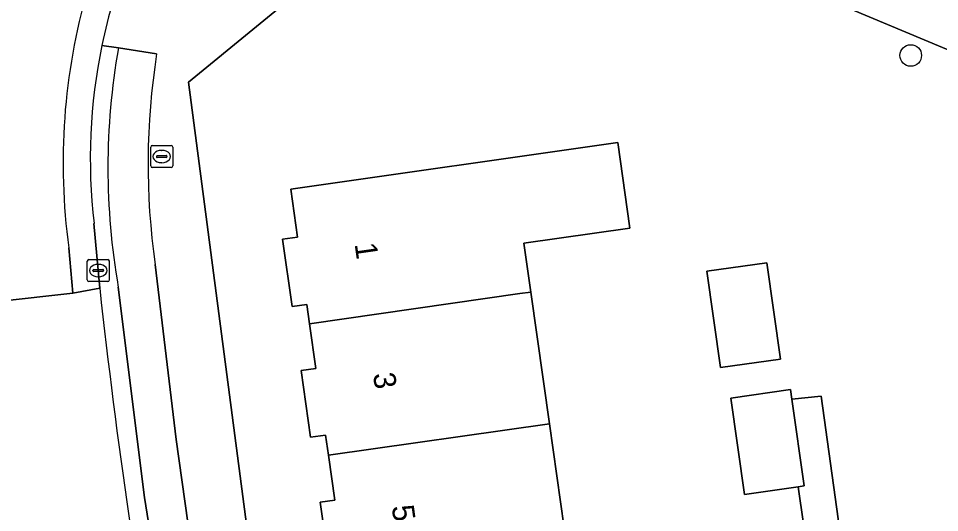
# Model space of a CAD drawing. Extents: x 162073 to 163043, y 381818 to 382561.
# Drawn here: x 162471.64 to 162513.48, y 382469.34 to 382491.79 of the extents above; entities that cross this region are included whole.
import ezdxf

# ---------------------------------------------------------------- set-up
doc = ezdxf.new("R2010")
doc.units = 0
for name, color, linetype in [('IMGEO_Boom', 7, 'Continuous'), ('IMGEO_Brandkraan', 7, 'Continuous'), ('IMGEO_Erf', 7, 'Continuous'), ('IMGEO_Fietspad_gesloten', 7, 'Continuous'), ('IMGEO_Kolk', 7, 'Continuous'), ('IMGEO_Pand', 7, 'Continuous'), ('IMGEO_Pand_nummerreeks', 7, 'Continuous'), ('IMGEO_Parkeervlak_open', 7, 'Continuous'), ('IMGEO_Rijbaan_lokaal_open', 7, 'Continuous'), ('IMGEO_Voetpad_open', 7, 'Continuous')]:
    doc.layers.add(name, color=color, linetype=linetype)

msp = doc.modelspace()

# ---------------------------------------------------------------- linework, layer by layer
at = {"layer": 'IMGEO_Boom'}
msp.add_circle((162512.169, 382490.11), 0.489, dxfattribs=at)
at = {"layer": 'IMGEO_Brandkraan'}
for p, q in [((162477.65, 382485.093), (162477.65, 382485.945)), ((162477.725, 382486.019), (162478.577, 382486.019)), ((162478.651, 382485.945), (162478.651, 382485.093)), ((162477.909, 382485.513), (162477.909, 382485.525)), ((162477.952, 382485.562), (162478.35, 382485.562)), ((162478.138, 382485.799), (162478.163, 382485.799)), ((162478.393, 382485.525), (162478.393, 382485.513)), ((162478.347, 382485.476), (162477.949, 382485.476)), ((162478.161, 382485.239), (162478.136, 382485.239)), ((162478.577, 382485.019), (162477.725, 382485.019))]:
    msp.add_line(p, q, dxfattribs=at)
for points in [[(162477.65, 382485.093), (162477.65, 382485.945)], [(162477.725, 382486.019), (162478.577, 382486.019)], [(162478.651, 382485.945), (162478.651, 382485.093)], [(162478.577, 382485.019), (162477.725, 382485.019)]]:
    msp.add_lwpolyline(points, dxfattribs=at)
for centre, radius, start, end in [((162477.727, 382485.943), 0.0765, 91.552, 178.448), ((162477.727, 382485.943), 0.0765, 91.552, 178.448), ((162478.575, 382485.943), 0.0765, 1.552, 88.448), ((162478.575, 382485.943), 0.0765, 1.552, 88.448), ((162477.949, 382485.522), 0.0403, 85.8775, 175.7526), ((162477.946, 382485.512), 0.0366, 178.938, 274.7102), ((162478.35, 382485.519), 0.043, 264.8664, 352.4533), ((162478.354, 382485.524), 0.0386, 1.7309, 96.639), ((162477.727, 382485.095), 0.0765, 181.552, 268.448), ((162477.727, 382485.095), 0.0765, 181.552, 268.448), ((162478.575, 382485.095), 0.0765, 271.552, 358.448), ((162478.575, 382485.095), 0.0765, 271.552, 358.448)]:
    msp.add_arc(centre, radius, start, end, dxfattribs=at)
for centre, major_axis, ratio, start_param, end_param in [((162478.137, 382485.519), (-0.387, 0.002), 0.722429, 4.712389, 7.853982), ((162478.162, 382485.519), (-0.39, 0.002), 0.717154, 1.570796, 4.712389)]:
    msp.add_ellipse(centre, major_axis=major_axis, ratio=ratio, start_param=start_param, end_param=end_param, dxfattribs=at)
at = {"layer": 'IMGEO_Erf'}
for points in [[(162564.361, 382469.237), (162500, 382496.185), (162492.214, 382499.445), (162479.372, 382488.893), (162482.853, 382462.333)], [(162485.767, 382466.839), (162485.345, 382469.807), (162486.015, 382469.902), (162485.723, 382471.954), (162485.594, 382472.864), (162484.909, 382472.767), (162484.479, 382475.792), (162485.155, 382475.888), (162484.866, 382477.919), (162484.741, 382478.794), (162484.075, 382478.7), (162483.641, 382481.756), (162484.321, 382481.853), (162484.01, 382484.039), (162498.86, 382486.15), (162499.412, 382482.268), (162494.593, 382481.584), (162494.91, 382479.353), (162495.76, 382473.373), (162496.601, 382467.46)], [(162507.292, 382468.822), (162507.053, 382470.512), (162504.611, 382470.166), (162503.992, 382474.546), (162506.709, 382474.93), (162506.772, 382474.487), (162508.107, 382474.631), (162509.368, 382465.445)]]:
    msp.add_lwpolyline(points, dxfattribs=at)
msp.add_lwpolyline([(162503.53, 382475.927), (162502.911, 382480.306), (162505.629, 382480.69), (162506.248, 382476.311)], close=True, dxfattribs=at)
at = {"layer": 'IMGEO_Fietspad_gesloten'}
msp.add_lwpolyline([(162473.931, 382481.37), (162474.121, 382479.316), (162475.335, 382479.532), (162475.076, 382482.472)], dxfattribs=at)
for centre, radius, start, end in [((162496.04, 382486.354), 21.033, 145.3205, 168.4412), ((162502.294, 382485.22), 28.623, 164.0274, 187.7291), ((162500.479, 382485.405), 25.571, 168.3507, 186.5854)]:
    msp.add_arc(centre, radius, start, end, dxfattribs=at)
at = {"layer": 'IMGEO_Kolk'}
for p, q in [((162474.771, 382479.911), (162474.771, 382480.763)), ((162474.846, 382480.837), (162475.698, 382480.837)), ((162475.259, 382480.617), (162475.284, 382480.617)), ((162475.772, 382480.763), (162475.772, 382479.911)), ((162475.03, 382480.331), (162475.03, 382480.343)), ((162475.468, 382480.294), (162475.07, 382480.294)), ((162475.073, 382480.38), (162475.471, 382480.38)), ((162475.514, 382480.343), (162475.514, 382480.331)), ((162475.698, 382479.837), (162474.846, 382479.837)), ((162475.282, 382480.057), (162475.257, 382480.057))]:
    msp.add_line(p, q, dxfattribs=at)
for points in [[(162474.771, 382479.911), (162474.771, 382480.763)], [(162474.846, 382480.837), (162475.698, 382480.837)], [(162475.772, 382480.763), (162475.772, 382479.911)], [(162475.698, 382479.837), (162474.846, 382479.837)]]:
    msp.add_lwpolyline(points, dxfattribs=at)
for centre, radius, start, end in [((162474.848, 382480.761), 0.0765, 91.552, 178.448), ((162474.848, 382480.761), 0.0765, 91.552, 178.448), ((162475.696, 382480.761), 0.0765, 1.552, 88.448), ((162475.696, 382480.761), 0.0765, 1.552, 88.448), ((162475.07, 382480.34), 0.0403, 85.8775, 175.7526), ((162475.067, 382480.33), 0.0366, 178.938, 274.7102), ((162475.471, 382480.337), 0.043, 264.8664, 352.4533), ((162475.475, 382480.342), 0.0386, 1.7309, 96.639), ((162474.848, 382479.913), 0.0765, 181.552, 268.448), ((162474.848, 382479.913), 0.0765, 181.552, 268.448), ((162475.696, 382479.913), 0.0765, 271.552, 358.448), ((162475.696, 382479.913), 0.0765, 271.552, 358.448)]:
    msp.add_arc(centre, radius, start, end, dxfattribs=at)
for centre, major_axis, ratio, start_param, end_param in [((162475.258, 382480.337), (-0.387, 0.002), 0.722429, 4.712389, 7.853982), ((162475.283, 382480.337), (-0.39, 0.002), 0.717154, 1.570796, 4.712389)]:
    msp.add_ellipse(centre, major_axis=major_axis, ratio=ratio, start_param=start_param, end_param=end_param, dxfattribs=at)
at = {"layer": 'IMGEO_Pand'}
for points in [[(162494.91, 382479.353), (162494.593, 382481.584), (162499.412, 382482.268), (162498.86, 382486.15), (162484.01, 382484.039), (162484.321, 382481.853), (162483.641, 382481.756), (162484.075, 382478.7), (162484.741, 382478.794), (162484.866, 382477.919), (162494.414, 382479.294)], [(162505.629, 382480.69), (162502.911, 382480.306), (162503.53, 382475.927), (162506.248, 382476.311)], [(162485.723, 382471.954), (162495.76, 382473.373), (162494.91, 382479.353), (162494.414, 382479.294), (162484.866, 382477.919), (162485.155, 382475.888), (162484.479, 382475.792), (162484.909, 382472.767), (162485.594, 382472.864)], [(162506.772, 382474.487), (162506.709, 382474.93), (162503.992, 382474.546), (162504.611, 382470.166), (162507.053, 382470.512), (162507.328, 382470.551)], [(162486.546, 382466.038), (162496.601, 382467.46), (162495.76, 382473.373), (162485.723, 382471.954), (162486.015, 382469.902), (162485.345, 382469.807), (162485.767, 382466.839), (162486.419, 382466.932)]]:
    msp.add_lwpolyline(points, close=True, dxfattribs=at)
at = {"layer": 'IMGEO_Parkeervlak_open'}
for points in [[(162477.921, 382490.179), (162476.183, 382490.451)], [(162476.181, 382479.584), (162477.362, 382470.026), (162479.199, 382458.577), (162480.896, 382458.797), (162479.87, 382465.121), (162478.807, 382472.653), (162477.858, 382480.613)]]:
    msp.add_lwpolyline(points, dxfattribs=at)
for centre, radius, start, end in [((162507.087, 382485.012), 31.379, 170.0181, 189.9608), ((162509.528, 382485.188), 31.999, 171.026, 188.2194)]:
    msp.add_arc(centre, radius, start, end, dxfattribs=at)
at = {"layer": 'IMGEO_Rijbaan_lokaal_open'}
for points in [[(162470.702, 382478.932), (162474.121, 382479.316), (162473.931, 382481.37)], [(162475.335, 382479.532), (162474.121, 382479.316), (162470.702, 382478.932), (162469.459, 382478.803), (162469.771, 382475.907)]]:
    msp.add_lwpolyline(points, dxfattribs=at)
for centre, radius, start, end in [((162502.294, 382485.22), 28.623, 164.0274, 187.7291), ((162770.878, 382512.108), 297.333, 186.28999, 190.30906)]:
    msp.add_arc(centre, radius, start, end, dxfattribs=at)
at = {"layer": 'IMGEO_Voetpad_open'}
for points in [[(162510.86, 382363.498), (162505.69, 382375.717), (162500, 382391.35), (162496.28, 382402.621), (162494.881, 382407.482), (162490.255, 382424.862), (162487.161, 382438.591), (162484.978, 382449.852), (162484.973, 382449.878), (162484.672, 382451.644), (162482.853, 382462.333), (162479.372, 382488.893), (162492.214, 382499.445), (162483.778, 382503.442)], [(162483.778, 382503.442), (162492.214, 382499.445), (162500, 382496.185), (162564.361, 382469.237)], [(162476.183, 382490.451), (162475.434, 382490.568)], [(162475.434, 382490.568), (162476.183, 382490.451), (162477.921, 382490.179)], [(162475.076, 382482.472), (162475.335, 382479.532)], [(162477.858, 382480.613), (162478.807, 382472.653), (162479.87, 382465.121), (162480.896, 382458.797), (162481.28, 382456.471)], [(162479.597, 382456.106), (162481.28, 382456.471), (162480.896, 382458.797), (162479.199, 382458.577), (162477.362, 382470.026), (162476.181, 382479.584)], [(162509.368, 382465.445), (162508.107, 382474.631), (162506.772, 382474.487), (162507.328, 382470.551), (162507.053, 382470.512), (162507.292, 382468.822)]]:
    msp.add_lwpolyline(points, dxfattribs=at)
for centre, radius, start, end in [((162496.04, 382486.354), 21.033, 145.3205, 168.4412), ((162500.479, 382485.405), 25.571, 168.3507, 186.5854), ((162507.087, 382485.012), 31.379, 170.0181, 189.9608), ((162509.528, 382485.188), 31.999, 171.026, 188.2194), ((162770.878, 382512.108), 297.333, 186.28999, 190.30906)]:
    msp.add_arc(centre, radius, start, end, dxfattribs=at)

# ---------------------------------------------------------------- texts
at = {"layer": 'IMGEO_Pand_nummerreeks'}
for s, p in [('1', (162486.909, 382481.543)), ('3', (162487.744, 382475.64)), ('5', (162488.595, 382469.623))]:
    msp.add_text(s, height=1, rotation=278.0509, dxfattribs=at).set_placement(p)

doc.saveas('drawing.dxf')
